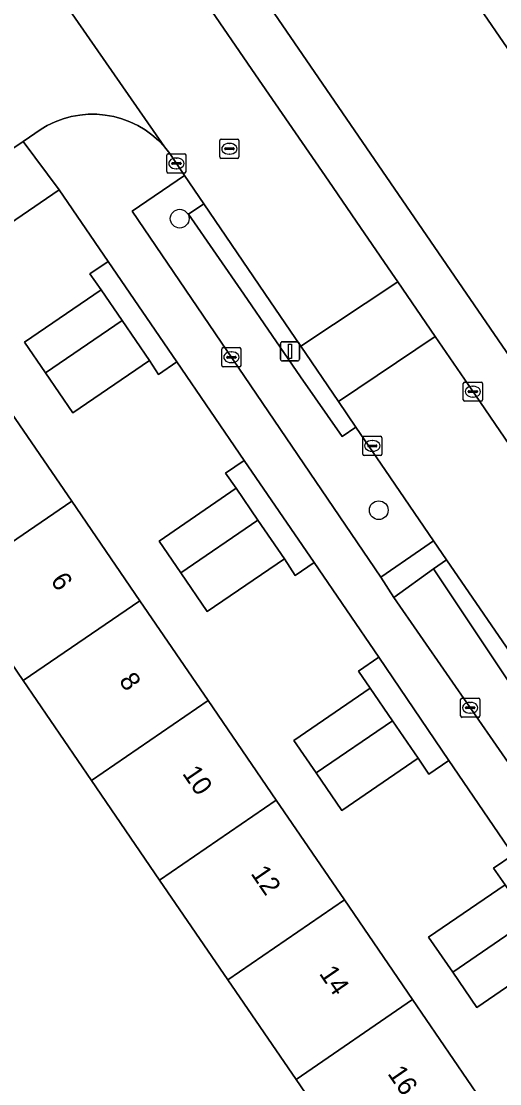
# Model space of a CAD drawing. Extents: x 157445 to 158888, y 383061 to 384688.
# Drawn here: x 158529.7 to 158554.7, y 383760.1 to 383815.6 of the extents above; entities that cross this region are included whole.
import ezdxf

# ---------------------------------------------------------------- set-up
doc = ezdxf.new("R2010")
doc.units = 0
for name, color, linetype in [('IMGEO_Boom', 7, 'Continuous'), ('IMGEO_Erf', 7, 'Continuous'), ('IMGEO_Groenvoorziening', 7, 'Continuous'), ('IMGEO_Kolk', 7, 'Continuous'), ('IMGEO_Lichtmast', 7, 'Continuous'), ('IMGEO_Pand', 7, 'Continuous'), ('IMGEO_Pand_nummerreeks', 7, 'Continuous'), ('IMGEO_Rijbaan_lokaal_open', 7, 'Continuous'), ('IMGEO_Rioolput', 7, 'Continuous'), ('IMGEO_Voetpad_open', 7, 'Continuous')]:
    doc.layers.add(name, color=color, linetype=linetype)

msp = doc.modelspace()

# ---------------------------------------------------------------- linework, layer by layer
at = {"layer": 'IMGEO_Boom'}
for centre in [(158537.993, 383805.259), (158548.371, 383790.055)]:
    msp.add_circle(centre, 0.489, dxfattribs=at)
at = {"layer": 'IMGEO_Erf'}
for points in [[(158541.477, 383818.099), (158588.168, 383750), (158596.993, 383736.73), (158608.14, 383720.367), (158615.84, 383725.612), (158612.574, 383730.371), (158608.981, 383735.607), (158605.433, 383740.778), (158601.831, 383746.028), (158599.105, 383750), (158598.193, 383751.329), (158594.644, 383756.502), (158591.115, 383761.644), (158587.448, 383766.988), (158583.879, 383772.189), (158580.261, 383777.462), (158576.707, 383782.641), (158573.11, 383787.882), (158569.601, 383792.997), (158566.019, 383798.216), (158562.366, 383803.539), (158558.882, 383808.616), (158555.26, 383813.895), (158551.676, 383819.118)], [(158557.474, 383766.855), (158553.483, 383764.124), (158552.227, 383765.96), (158550.97, 383767.798), (158554.961, 383770.528), (158554.363, 383771.39), (158555.382, 383772.086), (158552.02, 383777.003), (158550.983, 383776.294), (158550.427, 383777.126), (158546.447, 383774.404), (158545.112, 383776.355), (158543.95, 383778.054), (158547.93, 383780.776), (158547.322, 383781.669), (158548.377, 383782.391), (158545.004, 383787.323), (158544.011, 383786.644), (158543.45, 383787.526), (158539.429, 383784.775), (158538.052, 383786.787), (158536.916, 383788.448), (158540.938, 383791.199), (158540.386, 383791.982), (158541.358, 383792.647), (158537.838, 383797.793), (158536.879, 383797.137), (158536.415, 383797.869), (158532.418, 383795.135), (158530.993, 383797.217), (158529.903, 383798.81), (158533.9, 383801.544), (158533.31, 383802.379), (158534.264, 383803.032), (158531.715, 383806.759), (158508.442, 383790.84)], [(158554.725, 383744.78), (158551.169, 383749.979), (158547.614, 383755.177), (158544.058, 383760.375), (158540.502, 383765.573), (158536.946, 383770.771), (158533.39, 383775.969), (158529.834, 383781.167), (158526.278, 383786.365), (158522.722, 383791.563), (158519.084, 383796.882), (158525.172, 383801.045), (158528.81, 383795.725), (158532.364, 383790.527), (158535.919, 383785.328), (158539.475, 383780.129), (158543.029, 383774.931), (158546.584, 383769.732), (158550.14, 383764.533), (158553.694, 383759.335), (158557.249, 383754.136)]]:
    msp.add_lwpolyline(points, dxfattribs=at)
at = {"layer": 'IMGEO_Groenvoorziening'}
for points in [[(158541.335, 383801.314), (158538.453, 383805.494), (158539.246, 383806.035), (158538.237, 383807.515), (158535.521, 383805.643), (158548.482, 383786.561), (158550.547, 383787.991), (158551.226, 383788.461), (158548.732, 383792.12), (158547.184, 383794.39), (158546.458, 383793.895), (158544.3, 383797.011)], [(158556.714, 383778.767), (158557.51, 383779.315), (158555.99, 383781.523), (158555.228, 383780.998), (158551.235, 383786.995), (158549.153, 383785.508), (158560.151, 383769.644), (158561.934, 383770.926)]]:
    msp.add_lwpolyline(points, close=True, dxfattribs=at)
at = {"layer": 'IMGEO_Kolk'}
for p, q in [((158537.32, 383807.712), (158537.32, 383808.564)), ((158537.395, 383808.638), (158538.247, 383808.638)), ((158537.579, 383808.132), (158537.579, 383808.144)), ((158537.622, 383808.181), (158538.02, 383808.181)), ((158537.808, 383808.418), (158537.833, 383808.418)), ((158538.063, 383808.144), (158538.063, 383808.132)), ((158538.321, 383808.564), (158538.321, 383807.712)), ((158538.247, 383807.638), (158537.395, 383807.638)), ((158538.017, 383808.095), (158537.619, 383808.095)), ((158537.831, 383807.858), (158537.806, 383807.858)), ((158540.188, 383797.606), (158540.188, 383798.458)), ((158540.263, 383798.532), (158541.115, 383798.532)), ((158540.676, 383798.312), (158540.701, 383798.312)), ((158541.189, 383798.458), (158541.189, 383797.606)), ((158540.447, 383798.026), (158540.447, 383798.038)), ((158540.885, 383797.989), (158540.487, 383797.989)), ((158540.49, 383798.075), (158540.888, 383798.075)), ((158540.699, 383797.752), (158540.674, 383797.752)), ((158540.931, 383798.038), (158540.931, 383798.026)), ((158541.115, 383797.532), (158540.263, 383797.532)), ((158552.78, 383795.812), (158552.78, 383796.664)), ((158552.855, 383796.738), (158553.707, 383796.738)), ((158553.268, 383796.518), (158553.293, 383796.518)), ((158553.781, 383796.664), (158553.781, 383795.812)), ((158553.039, 383796.232), (158553.039, 383796.244)), ((158553.477, 383796.195), (158553.079, 383796.195)), ((158553.082, 383796.281), (158553.48, 383796.281)), ((158553.291, 383795.958), (158553.266, 383795.958)), ((158553.523, 383796.244), (158553.523, 383796.232)), ((158553.707, 383795.738), (158552.855, 383795.738)), ((158547.537, 383792.985), (158547.537, 383793.837)), ((158547.612, 383793.911), (158548.464, 383793.911)), ((158548.538, 383793.837), (158548.538, 383792.985)), ((158547.796, 383793.405), (158547.796, 383793.417)), ((158548.234, 383793.368), (158547.836, 383793.368)), ((158547.839, 383793.454), (158548.237, 383793.454)), ((158548.025, 383793.691), (158548.05, 383793.691)), ((158548.28, 383793.417), (158548.28, 383793.405)), ((158548.464, 383792.911), (158547.612, 383792.911)), ((158548.048, 383793.131), (158548.023, 383793.131)), ((158552.64, 383779.329), (158552.64, 383780.181)), ((158552.715, 383780.255), (158553.567, 383780.255)), ((158553.128, 383780.035), (158553.153, 383780.035)), ((158553.641, 383780.181), (158553.641, 383779.329)), ((158552.899, 383779.749), (158552.899, 383779.761)), ((158553.337, 383779.712), (158552.939, 383779.712)), ((158552.942, 383779.798), (158553.34, 383779.798)), ((158553.151, 383779.475), (158553.126, 383779.475)), ((158553.383, 383779.761), (158553.383, 383779.749)), ((158553.567, 383779.255), (158552.715, 383779.255))]:
    msp.add_line(p, q, dxfattribs=at)
for points in [[(158537.32, 383807.712), (158537.32, 383808.564)], [(158537.395, 383808.638), (158538.247, 383808.638)], [(158538.321, 383808.564), (158538.321, 383807.712)], [(158538.247, 383807.638), (158537.395, 383807.638)], [(158540.188, 383797.606), (158540.188, 383798.458)], [(158540.263, 383798.532), (158541.115, 383798.532)], [(158541.189, 383798.458), (158541.189, 383797.606)], [(158541.115, 383797.532), (158540.263, 383797.532)], [(158552.78, 383795.812), (158552.78, 383796.664)], [(158552.855, 383796.738), (158553.707, 383796.738)], [(158553.781, 383796.664), (158553.781, 383795.812)], [(158553.707, 383795.738), (158552.855, 383795.738)], [(158547.537, 383792.985), (158547.537, 383793.837)], [(158547.612, 383793.911), (158548.464, 383793.911)], [(158548.538, 383793.837), (158548.538, 383792.985)], [(158548.464, 383792.911), (158547.612, 383792.911)], [(158552.64, 383779.329), (158552.64, 383780.181)], [(158552.715, 383780.255), (158553.567, 383780.255)], [(158553.641, 383780.181), (158553.641, 383779.329)], [(158553.567, 383779.255), (158552.715, 383779.255)]]:
    msp.add_lwpolyline(points, dxfattribs=at)
for centre, radius, start, end in [((158537.397, 383808.562), 0.0765, 91.552, 178.448), ((158537.397, 383808.562), 0.0765, 91.552, 178.448), ((158537.619, 383808.141), 0.0403, 85.8775, 175.7526), ((158537.616, 383808.131), 0.0366, 178.938, 274.7102), ((158538.02, 383808.138), 0.043, 264.8664, 352.4533), ((158538.024, 383808.143), 0.0386, 1.7309, 96.639), ((158538.245, 383808.562), 0.0765, 1.552, 88.448), ((158538.245, 383808.562), 0.0765, 1.552, 88.448), ((158537.397, 383807.714), 0.0765, 181.552, 268.448), ((158537.397, 383807.714), 0.0765, 181.552, 268.448), ((158538.245, 383807.714), 0.0765, 271.552, 358.448), ((158538.245, 383807.714), 0.0765, 271.552, 358.448), ((158540.265, 383798.456), 0.0765, 91.552, 178.448), ((158540.265, 383798.456), 0.0765, 91.552, 178.448), ((158541.113, 383798.456), 0.0765, 1.552, 88.448), ((158541.113, 383798.456), 0.0765, 1.552, 88.448), ((158540.265, 383797.608), 0.0765, 181.552, 268.448), ((158540.265, 383797.608), 0.0765, 181.552, 268.448), ((158540.487, 383798.035), 0.0403, 85.8775, 175.7526), ((158540.484, 383798.025), 0.0366, 178.938, 274.7102), ((158540.888, 383798.032), 0.043, 264.8664, 352.4533), ((158540.892, 383798.037), 0.0386, 1.7309, 96.639), ((158541.113, 383797.608), 0.0765, 271.552, 358.448), ((158541.113, 383797.608), 0.0765, 271.552, 358.448), ((158552.857, 383796.662), 0.0765, 91.552, 178.448), ((158552.857, 383796.662), 0.0765, 91.552, 178.448), ((158553.705, 383796.662), 0.0765, 1.552, 88.448), ((158553.705, 383796.662), 0.0765, 1.552, 88.448), ((158553.079, 383796.241), 0.0403, 85.8775, 175.7526), ((158553.076, 383796.231), 0.0366, 178.938, 274.7102), ((158553.48, 383796.238), 0.043, 264.8664, 352.4533), ((158553.484, 383796.243), 0.0386, 1.7309, 96.639), ((158552.857, 383795.814), 0.0765, 181.552, 268.448), ((158552.857, 383795.814), 0.0765, 181.552, 268.448), ((158553.705, 383795.814), 0.0765, 271.552, 358.448), ((158553.705, 383795.814), 0.0765, 271.552, 358.448), ((158547.614, 383793.835), 0.0765, 91.552, 178.448), ((158547.614, 383793.835), 0.0765, 91.552, 178.448), ((158548.462, 383793.835), 0.0765, 1.552, 88.448), ((158548.462, 383793.835), 0.0765, 1.552, 88.448), ((158547.836, 383793.414), 0.0403, 85.8775, 175.7526), ((158547.833, 383793.404), 0.0366, 178.938, 274.7102), ((158548.237, 383793.411), 0.043, 264.8664, 352.4533), ((158548.241, 383793.416), 0.0386, 1.7309, 96.639), ((158547.614, 383792.987), 0.0765, 181.552, 268.448), ((158547.614, 383792.987), 0.0765, 181.552, 268.448), ((158548.462, 383792.987), 0.0765, 271.552, 358.448), ((158548.462, 383792.987), 0.0765, 271.552, 358.448), ((158552.717, 383780.179), 0.0765, 91.552, 178.448), ((158552.717, 383780.179), 0.0765, 91.552, 178.448), ((158553.565, 383780.179), 0.0765, 1.552, 88.448), ((158553.565, 383780.179), 0.0765, 1.552, 88.448), ((158552.717, 383779.331), 0.0765, 181.552, 268.448), ((158552.717, 383779.331), 0.0765, 181.552, 268.448), ((158552.939, 383779.758), 0.0403, 85.8775, 175.7526), ((158552.936, 383779.748), 0.0366, 178.938, 274.7102), ((158553.34, 383779.755), 0.043, 264.8664, 352.4533), ((158553.344, 383779.76), 0.0386, 1.7309, 96.639), ((158553.565, 383779.331), 0.0765, 271.552, 358.448), ((158553.565, 383779.331), 0.0765, 271.552, 358.448)]:
    msp.add_arc(centre, radius, start, end, dxfattribs=at)
for centre, major_axis, ratio, start_param, end_param in [((158537.807, 383808.138), (-0.387, 0.002), 0.722429, 4.712389, 7.853982), ((158537.832, 383808.138), (-0.39, 0.002), 0.717154, 1.570796, 4.712389), ((158540.675, 383798.032), (-0.387, 0.002), 0.722429, 4.712389, 7.853982), ((158540.7, 383798.032), (-0.39, 0.002), 0.717154, 1.570796, 4.712389), ((158553.267, 383796.238), (-0.387, 0.002), 0.722429, 4.712389, 7.853982), ((158553.292, 383796.238), (-0.39, 0.002), 0.717154, 1.570796, 4.712389), ((158548.024, 383793.411), (-0.387, 0.002), 0.722429, 4.712389, 7.853982), ((158548.049, 383793.411), (-0.39, 0.002), 0.717154, 1.570796, 4.712389), ((158553.127, 383779.755), (-0.387, 0.002), 0.722429, 4.712389, 7.853982), ((158553.152, 383779.755), (-0.39, 0.002), 0.717154, 1.570796, 4.712389)]:
    msp.add_ellipse(centre, major_axis=major_axis, ratio=ratio, start_param=start_param, end_param=end_param, dxfattribs=at)
at = {"layer": 'IMGEO_Lichtmast'}
for p, q in [((158543.247, 383797.936), (158543.247, 383798.736)), ((158543.247, 383798.736), (158543.247, 383797.936)), ((158543.347, 383798.836), (158544.137, 383798.836)), ((158544.137, 383798.836), (158543.347, 383798.836)), ((158544.237, 383798.736), (158544.237, 383797.936)), ((158544.237, 383797.936), (158544.237, 383798.736)), ((158544.137, 383797.836), (158543.347, 383797.836)), ((158543.347, 383797.836), (158544.137, 383797.836))]:
    msp.add_line(p, q, dxfattribs=at)
msp.add_lwpolyline([(158543.667, 383798.711), (158543.817, 383798.711), (158543.817, 383797.961), (158543.667, 383797.961), (158543.667, 383798.711)], dxfattribs=at)
for centre, start, end in [((158543.347, 383798.736), 90, 180), ((158543.347, 383798.736), 90, 180), ((158544.137, 383798.736), 0, 90), ((158544.137, 383798.736), 360, 90), ((158543.347, 383797.936), 180, 270), ((158543.347, 383797.936), 180, 270), ((158544.137, 383797.936), 270, 0), ((158544.137, 383797.936), 270, 0)]:
    msp.add_arc(centre, 0.1, start, end, dxfattribs=at)
at = {"layer": 'IMGEO_Pand'}
for points in [[(158555.26, 383813.895), (158561.443, 383818.137), (158557.859, 383823.36), (158555.799, 383821.947), (158551.676, 383819.118)], [(158534.991, 383799.95), (158533.9, 383801.544), (158529.903, 383798.81), (158530.993, 383797.217)], [(158534.991, 383799.95), (158530.993, 383797.217), (158532.418, 383795.135), (158536.415, 383797.869)], [(158526.278, 383786.365), (158532.364, 383790.527), (158528.81, 383795.725), (158522.722, 383791.563)], [(158542.075, 383789.537), (158540.938, 383791.199), (158536.916, 383788.448), (158538.052, 383786.787)], [(158529.834, 383781.167), (158535.919, 383785.328), (158532.364, 383790.527), (158526.278, 383786.365)], [(158542.075, 383789.537), (158538.052, 383786.787), (158539.429, 383784.775), (158543.45, 383787.526)], [(158529.834, 383781.167), (158533.39, 383775.969), (158539.475, 383780.129), (158535.919, 383785.328)], [(158549.092, 383779.077), (158547.93, 383780.776), (158543.95, 383778.054), (158545.112, 383776.355)], [(158536.946, 383770.771), (158543.029, 383774.931), (158539.475, 383780.129), (158533.39, 383775.969)], [(158549.092, 383779.077), (158545.112, 383776.355), (158546.447, 383774.404), (158550.427, 383777.126)], [(158540.502, 383765.573), (158546.584, 383769.732), (158543.029, 383774.931), (158536.946, 383770.771)], [(158552.227, 383765.96), (158556.219, 383768.689), (158554.961, 383770.528), (158550.97, 383767.798)], [(158540.502, 383765.573), (158544.058, 383760.375), (158550.14, 383764.533), (158546.584, 383769.732)], [(158552.227, 383765.96), (158553.483, 383764.124), (158557.474, 383766.855), (158556.219, 383768.689)], [(158547.614, 383755.177), (158553.694, 383759.335), (158550.14, 383764.533), (158544.058, 383760.375)]]:
    msp.add_lwpolyline(points, close=True, dxfattribs=at)
at = {"layer": 'IMGEO_Rijbaan_lokaal_open'}
for points in [[(158513.177, 383797.984), (158529.831, 383809.29), (158530.766, 383809.925), (158531.09, 383810.115), (158531.493, 383810.308), (158531.91, 383810.464), (158532.34, 383810.583), (158532.779, 383810.662), (158533.224, 383810.702), (158533.67, 383810.702), (158534.114, 383810.662), (158534.553, 383810.583), (158534.983, 383810.465), (158535.401, 383810.309), (158535.803, 383810.116), (158536.186, 383809.888), (158536.548, 383809.626), (158536.885, 383809.334), (158537.194, 383809.012), (158529.074, 383820.733)], [(158529.074, 383820.733), (158537.194, 383809.012), (158537.473, 383808.664), (158537.72, 383808.293), (158538.237, 383807.515), (158539.246, 383806.035), (158542.431, 383801.363), (158544.038, 383799.005), (158544.308, 383798.609), (158549.365, 383801.96), (158549.054, 383802.415), (158547.428, 383804.793), (158545.77, 383807.216), (158541.954, 383812.764), (158539.247, 383816.698)]]:
    msp.add_lwpolyline(points, dxfattribs=at)
for points in [[(158549.365, 383801.96), (158544.308, 383798.609), (158546.277, 383795.721), (158551.314, 383799.111)], [(158560.926, 383785.061), (158555.951, 383792.333), (158553.41, 383796.048), (158551.314, 383799.111), (158546.277, 383795.721), (158547.184, 383794.39), (158548.732, 383792.12), (158551.226, 383788.461), (158551.898, 383787.469), (158555.99, 383781.523), (158557.51, 383779.315), (158562.018, 383772.764), (158567.01, 383776.167), (158566.137, 383777.443), (158564.02, 383780.538), (158563.071, 383781.924)]]:
    msp.add_lwpolyline(points, close=True, dxfattribs=at)
at = {"layer": 'IMGEO_Rioolput'}
for p, q in [((158540.082, 383808.476), (158540.082, 383809.328)), ((158540.157, 383809.402), (158541.009, 383809.402)), ((158541.083, 383809.328), (158541.083, 383808.476)), ((158540.341, 383808.896), (158540.341, 383808.908)), ((158540.779, 383808.859), (158540.381, 383808.859)), ((158540.384, 383808.945), (158540.782, 383808.945)), ((158540.57, 383809.182), (158540.595, 383809.182)), ((158540.825, 383808.908), (158540.825, 383808.896)), ((158541.009, 383808.402), (158540.157, 383808.402)), ((158540.593, 383808.622), (158540.568, 383808.622))]:
    msp.add_line(p, q, dxfattribs=at)
for points in [[(158540.082, 383808.476), (158540.082, 383809.328)], [(158540.157, 383809.402), (158541.009, 383809.402)], [(158541.083, 383809.328), (158541.083, 383808.476)], [(158541.009, 383808.402), (158540.157, 383808.402)]]:
    msp.add_lwpolyline(points, dxfattribs=at)
for centre, radius, start, end in [((158540.159, 383809.326), 0.0765, 91.552, 178.448), ((158540.159, 383809.326), 0.0765, 91.552, 178.448), ((158541.007, 383809.326), 0.0765, 1.552, 88.448), ((158541.007, 383809.326), 0.0765, 1.552, 88.448), ((158540.381, 383808.905), 0.0403, 85.8775, 175.7526), ((158540.378, 383808.895), 0.0366, 178.938, 274.7102), ((158540.782, 383808.902), 0.043, 264.8664, 352.4533), ((158540.786, 383808.907), 0.0386, 1.7309, 96.639), ((158540.159, 383808.478), 0.0765, 181.552, 268.448), ((158540.159, 383808.478), 0.0765, 181.552, 268.448), ((158541.007, 383808.478), 0.0765, 271.552, 358.448), ((158541.007, 383808.478), 0.0765, 271.552, 358.448)]:
    msp.add_arc(centre, radius, start, end, dxfattribs=at)
for centre, major_axis, ratio, start_param, end_param in [((158540.569, 383808.902), (-0.387, 0.002), 0.722429, 4.712389, 7.853982), ((158540.594, 383808.902), (-0.39, 0.002), 0.717154, 1.570796, 4.712389)]:
    msp.add_ellipse(centre, major_axis=major_axis, ratio=ratio, start_param=start_param, end_param=end_param, dxfattribs=at)
at = {"layer": 'IMGEO_Voetpad_open'}
for points in [[(158588.168, 383750), (158541.477, 383818.099)], [(158539.247, 383816.698), (158541.954, 383812.764), (158545.77, 383807.216), (158547.428, 383804.793), (158549.054, 383802.415), (158549.365, 383801.96), (158551.314, 383799.111), (158553.41, 383796.048), (158555.951, 383792.333)], [(158549.153, 383785.508), (158548.482, 383786.561), (158535.521, 383805.643), (158538.237, 383807.515), (158537.72, 383808.293), (158537.473, 383808.664), (158537.194, 383809.012), (158536.885, 383809.334), (158536.548, 383809.626), (158536.186, 383809.888), (158535.803, 383810.116), (158535.401, 383810.309), (158534.983, 383810.465), (158534.553, 383810.583), (158534.114, 383810.662), (158533.67, 383810.702), (158533.224, 383810.702), (158532.779, 383810.662), (158532.34, 383810.583), (158531.91, 383810.464), (158531.493, 383810.308), (158531.09, 383810.115), (158530.766, 383809.925), (158529.831, 383809.29), (158531.715, 383806.759), (158534.264, 383803.032), (158537.838, 383797.793), (158541.358, 383792.647), (158545.004, 383787.323), (158548.377, 383782.391), (158552.02, 383777.003), (158555.382, 383772.086)], [(158587.772, 383735.091), (158585.033, 383733.181), (158573.499, 383750), (158570.265, 383754.715), (158569.673, 383755.716), (158560.605, 383768.745), (158560.151, 383769.644), (158549.153, 383785.508)]]:
    msp.add_lwpolyline(points, dxfattribs=at)
for points in [[(158531.715, 383806.759), (158529.831, 383809.29), (158513.177, 383797.984), (158508.755, 383794.962), (158508.318, 383794.653), (158507.911, 383794.306), (158507.537, 383793.924), (158507.198, 383793.51), (158506.897, 383793.068), (158506.637, 383792.6), (158506.42, 383792.111), (158506.247, 383791.605), (158506.121, 383791.085), (158506.041, 383790.556), (158506.009, 383790.022), (158506.024, 383789.488), (158508.442, 383790.84)], [(158542.431, 383801.363), (158539.246, 383806.035), (158538.453, 383805.494), (158541.335, 383801.314), (158544.3, 383797.011), (158546.458, 383793.895), (158547.184, 383794.39), (158546.277, 383795.721), (158544.308, 383798.609), (158544.038, 383799.005)], [(158534.264, 383803.032), (158533.31, 383802.379), (158533.9, 383801.544), (158534.991, 383799.95), (158536.415, 383797.869), (158536.879, 383797.137), (158537.838, 383797.793)], [(158541.358, 383792.647), (158540.386, 383791.982), (158540.938, 383791.199), (158542.075, 383789.537), (158543.45, 383787.526), (158544.011, 383786.644), (158545.004, 383787.323)], [(158551.898, 383787.469), (158551.226, 383788.461), (158550.547, 383787.991), (158548.482, 383786.561), (158549.153, 383785.508), (158551.235, 383786.995)], [(158551.898, 383787.469), (158551.235, 383786.995), (158555.228, 383780.998), (158555.99, 383781.523)], [(158548.377, 383782.391), (158547.322, 383781.669), (158547.93, 383780.776), (158549.092, 383779.077), (158550.427, 383777.126), (158550.983, 383776.294), (158552.02, 383777.003)], [(158555.382, 383772.086), (158554.363, 383771.39), (158554.961, 383770.528), (158556.219, 383768.689), (158557.474, 383766.855), (158558.018, 383766.04), (158559.051, 383766.745)]]:
    msp.add_lwpolyline(points, close=True, dxfattribs=at)

# ---------------------------------------------------------------- texts
at = {"layer": 'IMGEO_Pand_nummerreeks'}
for s, p in [('6', (158531.227, 383786.381)), ('8', (158534.795, 383781.162)), ('10', (158538.102, 383776.325)), ('12', (158541.666, 383771.114)), ('14', (158545.235, 383765.896)), ('16', (158548.802, 383760.68))]:
    msp.add_text(s, height=1, rotation=304.3653, dxfattribs=at).set_placement(p)

doc.saveas('drawing.dxf')
